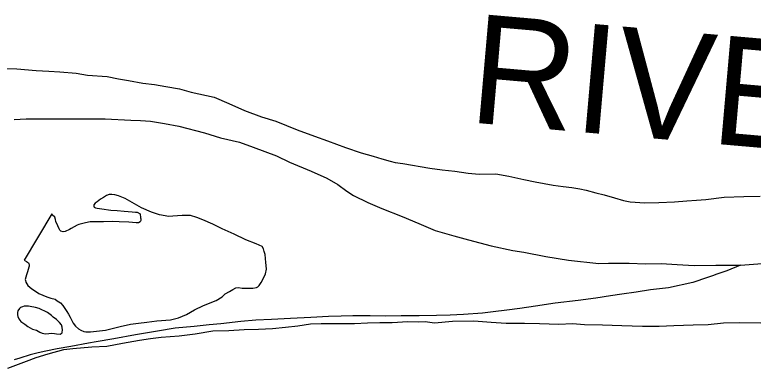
# Model space of a CAD drawing. Extents: x 31699 to 244310, y -8841 to 11474.
# Drawn here: x 98710.6 to 98997, y 2796.4 to 2933.5 of the extents above; entities that cross this region are included whole.
import ezdxf

# ---------------------------------------------------------------- set-up
doc = ezdxf.new("R2010")
doc.units = 0
doc.layers.add('R_Draft', color=7, linetype='Continuous')
doc.layers.add('R_Logo', color=7, linetype='Continuous')

msp = doc.modelspace()

# ---------------------------------------------------------------- linework, layer by layer
at = {"layer": 'R_Draft'}
for points in [[(98705.81, 2912.72), (98711.47, 2912.54), (98718.93, 2911.95), (98723.85, 2911.69), (98728.11, 2911.44), (98734.44, 2910.85), (98738.84, 2910.12), (98746.5, 2909.54), (98750.83, 2908.68), (98754.76, 2908.02), (98760.35, 2906.97), (98764.88, 2906.44), (98769.21, 2905.72), (98774.54, 2904.73), (98779, 2903.53), (98787.93, 2901.55), (98793.66, 2899.16), (98799.73, 2896.37), (98806.39, 2893.91), (98811.86, 2892.26), (98820.12, 2888.94), (98826.85, 2886.48), (98831.92, 2884.62), (98838.85, 2882.04), (98844.98, 2879.91), (98849.65, 2878.65), (98853.04, 2877.66), (98856.24, 2876.67), (98858.11, 2876.2), (98861.17, 2875.88), (98871.63, 2874.03), (98876.36, 2873.37), (98881.29, 2872.91), (98886.48, 2872.06), (98890.81, 2871.73), (98897.27, 2871.81), (98902.26, 2870.89), (98908.06, 2869.63), (98912.52, 2868.71), (98919.45, 2867.46), (98923.38, 2866.93), (98926.71, 2866.54), (98929.84, 2865.94), (98932.31, 2865.48), (98935.97, 2864.49), (98939.24, 2863.63), (98943.3, 2862.5), (98946.76, 2861.51), (98949.36, 2860.91), (98954.96, 2860.59), (98960.42, 2860.74), (98966.54, 2860.95), (98971.27, 2861.29), (98974.99, 2861.57), (98978.66, 2861.91), (98985.71, 2862.72), (98993.43, 2863.08), (98999.69, 2863.09)], [(98705.81, 2912.72), (98711.47, 2912.54), (98718.93, 2911.95), (98723.85, 2911.69), (98728.11, 2911.44), (98734.44, 2910.85), (98738.84, 2910.12), (98746.5, 2909.54), (98750.83, 2908.68), (98754.76, 2908.02), (98760.35, 2906.97), (98764.88, 2906.44), (98769.21, 2905.72), (98774.54, 2904.73), (98779, 2903.53), (98787.93, 2901.55), (98793.66, 2899.16), (98799.73, 2896.37), (98806.39, 2893.91), (98811.86, 2892.26), (98820.12, 2888.94), (98826.85, 2886.48), (98831.92, 2884.62), (98838.85, 2882.04), (98844.98, 2879.91), (98849.65, 2878.65), (98853.04, 2877.66), (98856.24, 2876.67), (98858.11, 2876.2), (98861.17, 2875.88), (98871.63, 2874.03), (98876.36, 2873.37), (98881.29, 2872.91), (98886.48, 2872.06), (98890.81, 2871.73), (98897.27, 2871.81), (98902.26, 2870.89), (98908.06, 2869.63), (98912.52, 2868.71), (98919.45, 2867.46), (98923.38, 2866.93), (98926.71, 2866.54), (98929.84, 2865.94), (98932.31, 2865.48), (98935.97, 2864.49), (98939.24, 2863.63), (98943.3, 2862.5), (98946.76, 2861.51), (98949.36, 2860.91), (98954.96, 2860.59), (98960.42, 2860.74), (98966.54, 2860.95), (98971.27, 2861.29), (98974.99, 2861.57), (98978.66, 2861.91), (98985.71, 2862.72), (98993.43, 2863.08), (98999.69, 2863.09)], [(98705.81, 2912.72), (98711.47, 2912.54), (98718.93, 2911.95), (98723.85, 2911.69), (98728.11, 2911.44), (98734.44, 2910.85), (98738.84, 2910.12), (98746.5, 2909.54), (98750.83, 2908.68), (98754.76, 2908.02), (98760.35, 2906.97), (98764.88, 2906.44), (98769.21, 2905.72), (98774.54, 2904.73), (98779, 2903.53), (98787.93, 2901.55), (98793.66, 2899.16), (98799.73, 2896.37), (98806.39, 2893.91), (98811.86, 2892.26), (98820.12, 2888.94), (98826.85, 2886.48), (98831.92, 2884.62), (98838.85, 2882.04), (98844.98, 2879.91), (98849.65, 2878.65), (98853.04, 2877.66), (98856.24, 2876.67), (98858.11, 2876.2), (98861.17, 2875.88), (98871.63, 2874.03), (98876.36, 2873.37), (98881.29, 2872.91), (98886.48, 2872.06), (98890.81, 2871.73), (98897.27, 2871.81), (98902.26, 2870.89), (98908.06, 2869.63), (98912.52, 2868.71), (98919.45, 2867.46), (98923.38, 2866.93), (98926.71, 2866.54), (98929.84, 2865.94), (98932.31, 2865.48), (98935.97, 2864.49), (98939.24, 2863.63), (98943.3, 2862.5), (98946.76, 2861.51), (98949.36, 2860.91), (98954.96, 2860.59), (98960.42, 2860.74), (98966.54, 2860.95), (98971.27, 2861.29), (98974.99, 2861.57), (98978.66, 2861.91), (98985.71, 2862.72), (98993.43, 2863.08), (98999.69, 2863.09)], [(98714.33, 2838.25), (98715.13, 2837.78), (98715.6, 2837.58), (98716, 2837.25), (98716.14, 2836.92), (98716.2, 2836.58), (98716.2, 2836.05), (98716.07, 2835.65), (98715.61, 2833.84), (98715.22, 2832.58), (98714.88, 2831.77), (98714.69, 2830.84), (98714.75, 2830.44), (98714.96, 2829.77), (98715.29, 2829.17), (98715.76, 2828.44), (98717.23, 2827.17), (98718.63, 2826.24), (98719.96, 2825.44), (98721.49, 2824.78), (98723.09, 2824.05), (98724.69, 2823.58), (98726.29, 2823.12), (98727.03, 2822.59), (98728.36, 2821.72), (98729.23, 2820.72), (98730.1, 2819.52), (98730.83, 2818.46), (98731.5, 2817.39), (98732.17, 2816.19), (98732.64, 2815.12), (98733.24, 2813.92), (98734.18, 2812.72), (98735.31, 2811.73), (98736.31, 2811.19), (98737.38, 2810.66), (98738.25, 2810.53), (98739.98, 2810.53), (98745.83, 2811.15), (98751.49, 2812.63), (98755.48, 2813.44), (98758.61, 2813.84), (98761.87, 2814.25), (98765.8, 2814.73), (98770.99, 2815.21), (98774.12, 2815.88), (98777.18, 2817.22), (98780.37, 2819.03), (98783.89, 2820.71), (98788.75, 2822.72), (98791.07, 2824.06), (98792.27, 2825.26), (98793.93, 2826.2), (98795.26, 2826.94), (98796.39, 2827.54), (98797.45, 2827.68), (98798.85, 2827.48), (98799.72, 2827.48), (98801.45, 2827.49), (98802.98, 2827.49), (98804.44, 2827.69), (98804.91, 2827.96), (98805.44, 2828.5), (98806.17, 2829.7), (98807.1, 2831.37), (98807.83, 2833.04), (98808.22, 2834.78), (98808.15, 2836.18), (98808.01, 2837.38), (98807.94, 2838.92), (98807.74, 2840.45), (98807.4, 2841.72), (98807.07, 2842.65), (98806.53, 2843.58), (98804.26, 2844.71), (98800.2, 2846.17), (98795.67, 2848.37), (98791.13, 2850.43), (98787.4, 2852.22), (98783.53, 2854.02), (98781.27, 2854.88), (98778.8, 2855.67), (98775.61, 2855.67), (98771.88, 2855.33), (98770.35, 2855.26), (98766.82, 2855.92), (98763.68, 2856.98), (98759.82, 2858.64), (98756.15, 2860.7), (98753.48, 2862.23), (98750.88, 2863.22), (98749.42, 2863.69), (98748.35, 2863.82), (98747.29, 2863.75), (98746.16, 2863.35), (98745.03, 2862.68), (98743.83, 2861.94), (98742.57, 2860.94), (98741.77, 2860.4), (98741.24, 2859.8), (98741.24, 2859.26)], [(98714.33, 2838.25), (98715.13, 2837.78), (98715.6, 2837.58), (98716, 2837.25), (98716.14, 2836.92), (98716.2, 2836.58), (98716.2, 2836.05), (98716.07, 2835.65), (98715.61, 2833.84), (98715.22, 2832.58), (98714.88, 2831.77), (98714.69, 2830.84), (98714.75, 2830.44), (98714.96, 2829.77), (98715.29, 2829.17), (98715.76, 2828.44), (98717.23, 2827.17), (98718.63, 2826.24), (98719.96, 2825.44), (98721.49, 2824.78), (98723.09, 2824.05), (98724.69, 2823.58), (98726.29, 2823.12), (98727.03, 2822.59), (98728.36, 2821.72), (98729.23, 2820.72), (98730.1, 2819.52), (98730.83, 2818.46), (98731.5, 2817.39), (98732.17, 2816.19), (98732.64, 2815.12), (98733.24, 2813.92), (98734.18, 2812.72), (98735.31, 2811.73), (98736.31, 2811.19), (98737.38, 2810.66), (98738.25, 2810.53), (98739.98, 2810.53), (98745.83, 2811.15), (98751.49, 2812.63), (98755.48, 2813.44), (98758.61, 2813.84), (98761.87, 2814.25), (98765.8, 2814.73), (98770.99, 2815.21), (98774.12, 2815.88), (98777.18, 2817.22), (98780.37, 2819.03), (98783.89, 2820.71), (98788.75, 2822.72), (98791.07, 2824.06), (98792.27, 2825.26), (98793.93, 2826.2), (98795.26, 2826.94), (98796.39, 2827.54), (98797.45, 2827.68), (98798.85, 2827.48), (98799.72, 2827.48), (98801.45, 2827.49), (98802.98, 2827.49), (98804.44, 2827.69), (98804.91, 2827.96), (98805.44, 2828.5), (98806.17, 2829.7), (98807.1, 2831.37), (98807.83, 2833.04), (98808.22, 2834.78), (98808.15, 2836.18), (98808.01, 2837.38), (98807.94, 2838.92), (98807.74, 2840.45), (98807.4, 2841.72), (98807.07, 2842.65), (98806.53, 2843.58), (98804.26, 2844.71), (98800.2, 2846.17), (98795.67, 2848.37), (98791.13, 2850.43), (98787.4, 2852.22), (98783.53, 2854.02), (98781.27, 2854.88), (98778.8, 2855.67), (98775.61, 2855.67), (98771.88, 2855.33), (98770.35, 2855.26), (98766.82, 2855.92), (98763.68, 2856.98), (98759.82, 2858.64), (98756.15, 2860.7), (98753.48, 2862.23), (98750.88, 2863.22), (98749.42, 2863.69), (98748.35, 2863.82), (98747.29, 2863.75), (98746.16, 2863.35), (98745.03, 2862.68), (98743.83, 2861.94), (98742.57, 2860.94), (98741.77, 2860.4), (98741.24, 2859.8), (98741.24, 2859.26)], [(98714.33, 2838.25), (98715.13, 2837.78), (98715.6, 2837.58), (98716, 2837.25), (98716.14, 2836.92), (98716.2, 2836.58), (98716.2, 2836.05), (98716.07, 2835.65), (98715.61, 2833.84), (98715.22, 2832.58), (98714.88, 2831.77), (98714.69, 2830.84), (98714.75, 2830.44), (98714.96, 2829.77), (98715.29, 2829.17), (98715.76, 2828.44), (98717.23, 2827.17), (98718.63, 2826.24), (98719.96, 2825.44), (98721.49, 2824.78), (98723.09, 2824.05), (98724.69, 2823.58), (98726.29, 2823.12), (98727.03, 2822.59), (98728.36, 2821.72), (98729.23, 2820.72), (98730.1, 2819.52), (98730.83, 2818.46), (98731.5, 2817.39), (98732.17, 2816.19), (98732.64, 2815.12), (98733.24, 2813.92), (98734.18, 2812.72), (98735.31, 2811.73), (98736.31, 2811.19), (98737.38, 2810.66), (98738.25, 2810.53), (98739.98, 2810.53), (98745.83, 2811.15), (98751.49, 2812.63), (98755.48, 2813.44), (98758.61, 2813.84), (98761.87, 2814.25), (98765.8, 2814.73), (98770.99, 2815.21), (98774.12, 2815.88), (98777.18, 2817.22), (98780.37, 2819.03), (98783.89, 2820.71), (98788.75, 2822.72), (98791.07, 2824.06), (98792.27, 2825.26), (98793.93, 2826.2), (98795.26, 2826.94), (98796.39, 2827.54), (98797.45, 2827.68), (98798.85, 2827.48), (98799.72, 2827.48), (98801.45, 2827.49), (98802.98, 2827.49), (98804.44, 2827.69), (98804.91, 2827.96), (98805.44, 2828.5), (98806.17, 2829.7), (98807.1, 2831.37), (98807.83, 2833.04), (98808.22, 2834.78), (98808.15, 2836.18), (98808.01, 2837.38), (98807.94, 2838.92), (98807.74, 2840.45), (98807.4, 2841.72), (98807.07, 2842.65), (98806.53, 2843.58), (98804.26, 2844.71), (98800.2, 2846.17), (98795.67, 2848.37), (98791.13, 2850.43), (98787.4, 2852.22), (98783.53, 2854.02), (98781.27, 2854.88), (98778.8, 2855.67), (98775.61, 2855.67), (98771.88, 2855.33), (98770.35, 2855.26), (98766.82, 2855.92), (98763.68, 2856.98), (98759.82, 2858.64), (98756.15, 2860.7), (98753.48, 2862.23), (98750.88, 2863.22), (98749.42, 2863.69), (98748.35, 2863.82), (98747.29, 2863.75), (98746.16, 2863.35), (98745.03, 2862.68), (98743.83, 2861.94), (98742.57, 2860.94), (98741.77, 2860.4), (98741.24, 2859.8), (98741.24, 2859.26)], [(98741.24, 2859.26), (98741.44, 2858.86), (98741.97, 2858.6), (98742.57, 2858.53), (98744.44, 2858.27), (98747.84, 2857.74), (98750.37, 2857.55), (98753.03, 2857.35), (98756.16, 2857.03), (98757.49, 2856.96), (98758.16, 2856.9), (98759.23, 2856.3), (98759.43, 2854.76), (98759.5, 2854.36), (98759.57, 2853.76), (98759.3, 2853.23), (98758.64, 2852.76), (98757.7, 2852.83), (98754.84, 2853.02), (98751.11, 2853.21), (98748.45, 2853.27), (98745.05, 2853.13), (98742.39, 2853.19), (98739.93, 2853.19), (98738.06, 2852.78), (98735.53, 2852.11), (98734.8, 2851.84), (98732.48, 2850.57), (98731.81, 2850.17), (98730.15, 2849.5), (98729.42, 2849.36), (98728.48, 2849.56), (98728.15, 2849.89), (98727.82, 2850.43), (98727.28, 2851.63), (98726.61, 2853.36), (98726.41, 2854.09), (98726.14, 2854.96), (98725.2, 2855.96), (98725, 2856.23)], [(98741.24, 2859.26), (98741.44, 2858.86), (98741.97, 2858.6), (98742.57, 2858.53), (98744.44, 2858.27), (98747.84, 2857.74), (98750.37, 2857.55), (98753.03, 2857.35), (98756.16, 2857.03), (98757.49, 2856.96), (98758.16, 2856.9), (98759.23, 2856.3), (98759.43, 2854.76), (98759.5, 2854.36), (98759.57, 2853.76), (98759.3, 2853.23), (98758.64, 2852.76), (98757.7, 2852.83), (98754.84, 2853.02), (98751.11, 2853.21), (98748.45, 2853.27), (98745.05, 2853.13), (98742.39, 2853.19), (98739.93, 2853.19), (98738.06, 2852.78), (98735.53, 2852.11), (98734.8, 2851.84), (98732.48, 2850.57), (98731.81, 2850.17), (98730.15, 2849.5), (98729.42, 2849.36), (98728.48, 2849.56), (98728.15, 2849.89), (98727.82, 2850.43), (98727.28, 2851.63), (98726.61, 2853.36), (98726.41, 2854.09), (98726.14, 2854.96), (98725.2, 2855.96), (98725, 2856.23)], [(98741.24, 2859.26), (98741.44, 2858.86), (98741.97, 2858.6), (98742.57, 2858.53), (98744.44, 2858.27), (98747.84, 2857.74), (98750.37, 2857.55), (98753.03, 2857.35), (98756.16, 2857.03), (98757.49, 2856.96), (98758.16, 2856.9), (98759.23, 2856.3), (98759.43, 2854.76), (98759.5, 2854.36), (98759.57, 2853.76), (98759.3, 2853.23), (98758.64, 2852.76), (98757.7, 2852.83), (98754.84, 2853.02), (98751.11, 2853.21), (98748.45, 2853.27), (98745.05, 2853.13), (98742.39, 2853.19), (98739.93, 2853.19), (98738.06, 2852.78), (98735.53, 2852.11), (98734.8, 2851.84), (98732.48, 2850.57), (98731.81, 2850.17), (98730.15, 2849.5), (98729.42, 2849.36), (98728.48, 2849.56), (98728.15, 2849.89), (98727.82, 2850.43), (98727.28, 2851.63), (98726.61, 2853.36), (98726.41, 2854.09), (98726.14, 2854.96), (98725.2, 2855.96), (98725, 2856.23)], [(98725, 2856.23), (98714.33, 2838.25)], [(98725, 2856.23), (98714.33, 2838.25)], [(98725, 2856.23), (98714.33, 2838.25)], [(98720.11, 2819.57), (98718.71, 2819.9), (98716.65, 2820.36), (98715.98, 2820.43), (98715.12, 2820.49), (98714.32, 2820.49), (98713.58, 2820.16), (98712.92, 2819.89), (98712.52, 2819.55), (98711.79, 2818.62), (98711.66, 2818.02), (98711.73, 2817.15), (98711.8, 2816.41), (98712.2, 2815.61), (98712.93, 2814.55), (98714.6, 2813.42), (98715.67, 2812.62), (98717.47, 2811.55), (98719.07, 2811.09), (98720.4, 2810.43), (98721.27, 2810.03), (98722.53, 2809.76), (98723.87, 2809.83), (98724.73, 2809.97), (98726, 2809.84), (98726.86, 2809.77), (98728.19, 2809.64), (98728.99, 2810.18), (98729.06, 2810.44), (98729.12, 2811.18), (98729.05, 2812.31), (98728.72, 2813.18), (98727.98, 2814.11), (98726.78, 2815.31), (98725.51, 2816.24), (98724.85, 2816.84), (98723.38, 2817.97)], [(98720.11, 2819.57), (98718.71, 2819.9), (98716.65, 2820.36), (98715.98, 2820.43), (98715.12, 2820.49), (98714.32, 2820.49), (98713.58, 2820.16), (98712.92, 2819.89), (98712.52, 2819.55), (98711.79, 2818.62), (98711.66, 2818.02), (98711.73, 2817.15), (98711.8, 2816.41), (98712.2, 2815.61), (98712.93, 2814.55), (98714.6, 2813.42), (98715.67, 2812.62), (98717.47, 2811.55), (98719.07, 2811.09), (98720.4, 2810.43), (98721.27, 2810.03), (98722.53, 2809.76), (98723.87, 2809.83), (98724.73, 2809.97), (98726, 2809.84), (98726.86, 2809.77), (98728.19, 2809.64), (98728.99, 2810.18), (98729.06, 2810.44), (98729.12, 2811.18), (98729.05, 2812.31), (98728.72, 2813.18), (98727.98, 2814.11), (98726.78, 2815.31), (98725.51, 2816.24), (98724.85, 2816.84), (98723.38, 2817.97)], [(98720.11, 2819.57), (98718.71, 2819.9), (98716.65, 2820.36), (98715.98, 2820.43), (98715.12, 2820.49), (98714.32, 2820.49), (98713.58, 2820.16), (98712.92, 2819.89), (98712.52, 2819.55), (98711.79, 2818.62), (98711.66, 2818.02), (98711.73, 2817.15), (98711.8, 2816.41), (98712.2, 2815.61), (98712.93, 2814.55), (98714.6, 2813.42), (98715.67, 2812.62), (98717.47, 2811.55), (98719.07, 2811.09), (98720.4, 2810.43), (98721.27, 2810.03), (98722.53, 2809.76), (98723.87, 2809.83), (98724.73, 2809.97), (98726, 2809.84), (98726.86, 2809.77), (98728.19, 2809.64), (98728.99, 2810.18), (98729.06, 2810.44), (98729.12, 2811.18), (98729.05, 2812.31), (98728.72, 2813.18), (98727.98, 2814.11), (98726.78, 2815.31), (98725.51, 2816.24), (98724.85, 2816.84), (98723.38, 2817.97)], [(98723.38, 2817.97), (98720.11, 2819.57)], [(98723.38, 2817.97), (98720.11, 2819.57)], [(98723.38, 2817.97), (98720.11, 2819.57)], [(98707.92, 2796.38), (98715.17, 2799.13), (98718.96, 2800.54), (98723.62, 2801.95), (98729.68, 2803.64), (98733.14, 2804.04), (98740.53, 2804.66), (98746.32, 2804.94), (98752.37, 2806.09), (98759.03, 2807.3), (98763.29, 2807.91), (98767.48, 2808.46), (98774.4, 2809.01), (98780.66, 2809.75), (98787.51, 2810.84), (98793.64, 2811.05), (98799.63, 2811.4), (98805.22, 2811.54), (98810.61, 2811.82), (98815.61, 2812.3), (98820.46, 2812.78), (98825.32, 2813.59), (98829.45, 2813.73), (98836.11, 2813.68), (98842.37, 2813.76), (98847.49, 2813.97), (98852.22, 2814.18), (98857.01, 2814.19), (98863.07, 2814.47), (98867.13, 2814.41), (98869.86, 2814.48), (98873.39, 2813.96), (98880.45, 2814.64), (98888.7, 2814.72), (98895.43, 2814.27), (98901.16, 2813.88), (98908.28, 2813.83), (98914.14, 2813.71), (98921.6, 2813.53), (98926.92, 2813.74), (98931.65, 2813.35), (98938.58, 2813.16), (98946.03, 2812.91), (98954.09, 2812.73), (98960.61, 2812.67), (98966.27, 2812.95), (98973.73, 2813.17), (98979.52, 2813.38), (98985.51, 2814), (98991.9, 2814.08), (98999.96, 2814.03)], [(98707.92, 2796.38), (98715.17, 2799.13), (98718.96, 2800.54), (98723.62, 2801.95), (98729.68, 2803.64), (98733.14, 2804.04), (98740.53, 2804.66), (98746.32, 2804.94), (98752.37, 2806.09), (98759.03, 2807.3), (98763.29, 2807.91), (98767.48, 2808.46), (98774.4, 2809.01), (98780.66, 2809.75), (98787.51, 2810.84), (98793.64, 2811.05), (98799.63, 2811.4), (98805.22, 2811.54), (98810.61, 2811.82), (98815.61, 2812.3), (98820.46, 2812.78), (98825.32, 2813.59), (98829.45, 2813.73), (98836.11, 2813.68), (98842.37, 2813.76), (98847.49, 2813.97), (98852.22, 2814.18), (98857.01, 2814.19), (98863.07, 2814.47), (98867.13, 2814.41), (98869.86, 2814.48), (98873.39, 2813.96), (98880.45, 2814.64), (98888.7, 2814.72), (98895.43, 2814.27), (98901.16, 2813.88), (98908.28, 2813.83), (98914.14, 2813.71), (98921.6, 2813.53), (98926.92, 2813.74), (98931.65, 2813.35), (98938.58, 2813.16), (98946.03, 2812.91), (98954.09, 2812.73), (98960.61, 2812.67), (98966.27, 2812.95), (98973.73, 2813.17), (98979.52, 2813.38), (98985.51, 2814), (98991.9, 2814.08), (98999.96, 2814.03)], [(98707.92, 2796.38), (98715.17, 2799.13), (98718.96, 2800.54), (98723.62, 2801.95), (98729.68, 2803.64), (98733.14, 2804.04), (98740.53, 2804.66), (98746.32, 2804.94), (98752.37, 2806.09), (98759.03, 2807.3), (98763.29, 2807.91), (98767.48, 2808.46), (98774.4, 2809.01), (98780.66, 2809.75), (98787.51, 2810.84), (98793.64, 2811.05), (98799.63, 2811.4), (98805.22, 2811.54), (98810.61, 2811.82), (98815.61, 2812.3), (98820.46, 2812.78), (98825.32, 2813.59), (98829.45, 2813.73), (98836.11, 2813.68), (98842.37, 2813.76), (98847.49, 2813.97), (98852.22, 2814.18), (98857.01, 2814.19), (98863.07, 2814.47), (98867.13, 2814.41), (98869.86, 2814.48), (98873.39, 2813.96), (98880.45, 2814.64), (98888.7, 2814.72), (98895.43, 2814.27), (98901.16, 2813.88), (98908.28, 2813.83), (98914.14, 2813.71), (98921.6, 2813.53), (98926.92, 2813.74), (98931.65, 2813.35), (98938.58, 2813.16), (98946.03, 2812.91), (98954.09, 2812.73), (98960.61, 2812.67), (98966.27, 2812.95), (98973.73, 2813.17), (98979.52, 2813.38), (98985.51, 2814), (98991.9, 2814.08), (98999.96, 2814.03)]]:
    msp.add_lwpolyline(points, dxfattribs=at)
at = {"layer": 'R_Logo'}
for points in [[(98710.46, 2892.91), (98715.12, 2893.12), (98721.77, 2893.2), (98731.09, 2893.09), (98738.28, 2893.1), (98745.67, 2893.18), (98755.6, 2892.67), (98759.39, 2892.48), (98763.32, 2892.22), (98768.65, 2891.36), (98774.31, 2890.31), (98784.17, 2887.66), (98790.37, 2885.74), (98797.83, 2884.08), (98803.16, 2882.16), (98812.09, 2878.77), (98817.23, 2876.32), (98825.56, 2872.8), (98831.63, 2870.14), (98835.96, 2867.68), (98839.43, 2865.08), (98842.03, 2863.35), (98847.63, 2860.69), (98853.03, 2858.3), (98860.89, 2855.32), (98867.36, 2852.59), (98873.69, 2849.87), (98880.96, 2847.82), (98886.62, 2846.23), (98895.35, 2843.84), (98903.81, 2842.06), (98908.07, 2841.47), (98916.6, 2839.68), (98925.46, 2838.37), (98937.11, 2836.99), (98940.97, 2837.2), (98948.96, 2837.21), (98955.22, 2836.89), (98961.35, 2837.04), (98967.54, 2836.59), (98974.13, 2836.27), (98982.59, 2836.42), (98992.04, 2836.31)], [(98710.46, 2892.91), (98715.12, 2893.12), (98721.77, 2893.2), (98731.09, 2893.09), (98738.28, 2893.1), (98745.67, 2893.18), (98755.6, 2892.67), (98759.39, 2892.48), (98763.32, 2892.22), (98768.65, 2891.36), (98774.31, 2890.31), (98784.17, 2887.66), (98790.37, 2885.74), (98797.83, 2884.08), (98803.16, 2882.16), (98812.09, 2878.77), (98817.23, 2876.32), (98825.56, 2872.8), (98831.63, 2870.14), (98835.96, 2867.68), (98839.43, 2865.08), (98842.03, 2863.35), (98847.63, 2860.69), (98853.03, 2858.3), (98860.89, 2855.32), (98867.36, 2852.59), (98873.69, 2849.87), (98880.96, 2847.82), (98886.62, 2846.23), (98895.35, 2843.84), (98903.81, 2842.06), (98908.07, 2841.47), (98916.6, 2839.68), (98925.46, 2838.37), (98937.11, 2836.99), (98940.97, 2837.2), (98948.96, 2837.21), (98955.22, 2836.89), (98961.35, 2837.04), (98967.54, 2836.59), (98974.13, 2836.27), (98982.59, 2836.42), (98992.04, 2836.31)], [(98710.46, 2892.91), (98715.12, 2893.12), (98721.77, 2893.2), (98731.09, 2893.09), (98738.28, 2893.1), (98745.67, 2893.18), (98755.6, 2892.67), (98759.39, 2892.48), (98763.32, 2892.22), (98768.65, 2891.36), (98774.31, 2890.31), (98784.17, 2887.66), (98790.37, 2885.74), (98797.83, 2884.08), (98803.16, 2882.16), (98812.09, 2878.77), (98817.23, 2876.32), (98825.56, 2872.8), (98831.63, 2870.14), (98835.96, 2867.68), (98839.43, 2865.08), (98842.03, 2863.35), (98847.63, 2860.69), (98853.03, 2858.3), (98860.89, 2855.32), (98867.36, 2852.59), (98873.69, 2849.87), (98880.96, 2847.82), (98886.62, 2846.23), (98895.35, 2843.84), (98903.81, 2842.06), (98908.07, 2841.47), (98916.6, 2839.68), (98925.46, 2838.37), (98937.11, 2836.99), (98940.97, 2837.2), (98948.96, 2837.21), (98955.22, 2836.89), (98961.35, 2837.04), (98967.54, 2836.59), (98974.13, 2836.27), (98982.59, 2836.42), (98992.04, 2836.31)], [(98992.04, 2836.31), (99000.56, 2836.99), (99005.16, 2836.73), (99009.42, 2836.88), (99014.54, 2837.29), (99019.2, 2837.5), (99024.46, 2837.24), (99030.79, 2837.19), (99036.85, 2837.34), (99043.1, 2837.55), (99047.56, 2837.83), (99056.75, 2838.18), (99063.87, 2838.59), (99086.84, 2839.65), (99092.33, 2839.84)], [(98992.04, 2836.31), (98986.85, 2834.22), (98982.93, 2832.88), (98981.27, 2832.28), (98979.27, 2831.54), (98973.68, 2829.66), (98964.24, 2827.63), (98957.18, 2826.75), (98951.59, 2825.87), (98946.07, 2825.06), (98941.67, 2824.45), (98935.95, 2823.57), (98929.16, 2822.69), (98920.24, 2821.67), (98912.66, 2820.52), (98906.53, 2819.57), (98901.54, 2818.96), (98896.22, 2818.28), (98892.02, 2817.8), (98884.7, 2817.19), (98879.51, 2816.91), (98874.25, 2816.83), (98867.46, 2816.75), (98860.53, 2816.67), (98854.48, 2816.59), (98848.42, 2816.71), (98841.76, 2816.76), (98837.23, 2816.62), (98832.31, 2816.41), (98825.52, 2816.12), (98817.53, 2815.64), (98810.2, 2815.29), (98804.15, 2815.01), (98798.29, 2814.46), (98790.57, 2813.58), (98786.04, 2813.24), (98780.25, 2812.62), (98772.8, 2811.87), (98766.01, 2810.79), (98757.42, 2809.3), (98749.11, 2807.82), (98742.25, 2806.67), (98739.19, 2806.06), (98732.34, 2804.78), (98727.08, 2803.9), (98722.69, 2803.02), (98719.76, 2802.35), (98716.57, 2801.54), (98712.57, 2800.33), (98710.38, 2799.59)], [(98992.04, 2836.31), (98986.85, 2834.22), (98982.93, 2832.88), (98981.27, 2832.28), (98979.27, 2831.54), (98973.68, 2829.66), (98964.24, 2827.63), (98957.18, 2826.75), (98951.59, 2825.87), (98946.07, 2825.06), (98941.67, 2824.45), (98935.95, 2823.57), (98929.16, 2822.69), (98920.24, 2821.67), (98912.66, 2820.52), (98906.53, 2819.57), (98901.54, 2818.96), (98896.22, 2818.28), (98892.02, 2817.8), (98884.7, 2817.19), (98879.51, 2816.91), (98874.25, 2816.83), (98867.46, 2816.75), (98860.53, 2816.67), (98854.48, 2816.59), (98848.42, 2816.71), (98841.76, 2816.76), (98837.23, 2816.62), (98832.31, 2816.41), (98825.52, 2816.12), (98817.53, 2815.64), (98810.2, 2815.29), (98804.15, 2815.01), (98798.29, 2814.46), (98790.57, 2813.58), (98786.04, 2813.24), (98780.25, 2812.62), (98772.8, 2811.87), (98766.01, 2810.79), (98757.42, 2809.3), (98749.11, 2807.82), (98742.25, 2806.67), (98739.19, 2806.06), (98732.34, 2804.78), (98727.08, 2803.9), (98722.69, 2803.02), (98719.76, 2802.35), (98716.57, 2801.54), (98712.57, 2800.33), (98710.38, 2799.59)], [(98992.04, 2836.31), (98986.85, 2834.22), (98982.93, 2832.88), (98981.27, 2832.28), (98979.27, 2831.54), (98973.68, 2829.66), (98964.24, 2827.63), (98957.18, 2826.75), (98951.59, 2825.87), (98946.07, 2825.06), (98941.67, 2824.45), (98935.95, 2823.57), (98929.16, 2822.69), (98920.24, 2821.67), (98912.66, 2820.52), (98906.53, 2819.57), (98901.54, 2818.96), (98896.22, 2818.28), (98892.02, 2817.8), (98884.7, 2817.19), (98879.51, 2816.91), (98874.25, 2816.83), (98867.46, 2816.75), (98860.53, 2816.67), (98854.48, 2816.59), (98848.42, 2816.71), (98841.76, 2816.76), (98837.23, 2816.62), (98832.31, 2816.41), (98825.52, 2816.12), (98817.53, 2815.64), (98810.2, 2815.29), (98804.15, 2815.01), (98798.29, 2814.46), (98790.57, 2813.58), (98786.04, 2813.24), (98780.25, 2812.62), (98772.8, 2811.87), (98766.01, 2810.79), (98757.42, 2809.3), (98749.11, 2807.82), (98742.25, 2806.67), (98739.19, 2806.06), (98732.34, 2804.78), (98727.08, 2803.9), (98722.69, 2803.02), (98719.76, 2802.35), (98716.57, 2801.54), (98712.57, 2800.33), (98710.38, 2799.59)], [(98992.04, 2836.31), (99000.56, 2836.99)], [(98992.04, 2836.31), (99000.56, 2836.99)]]:
    msp.add_lwpolyline(points, dxfattribs=at)

# ---------------------------------------------------------------- texts
at = {"layer": 'R_Draft'}
msp.add_text('RIVER', height=42.24, rotation=355, dxfattribs=at).set_placement((98886.15, 2891.86))

doc.saveas('drawing.dxf')
